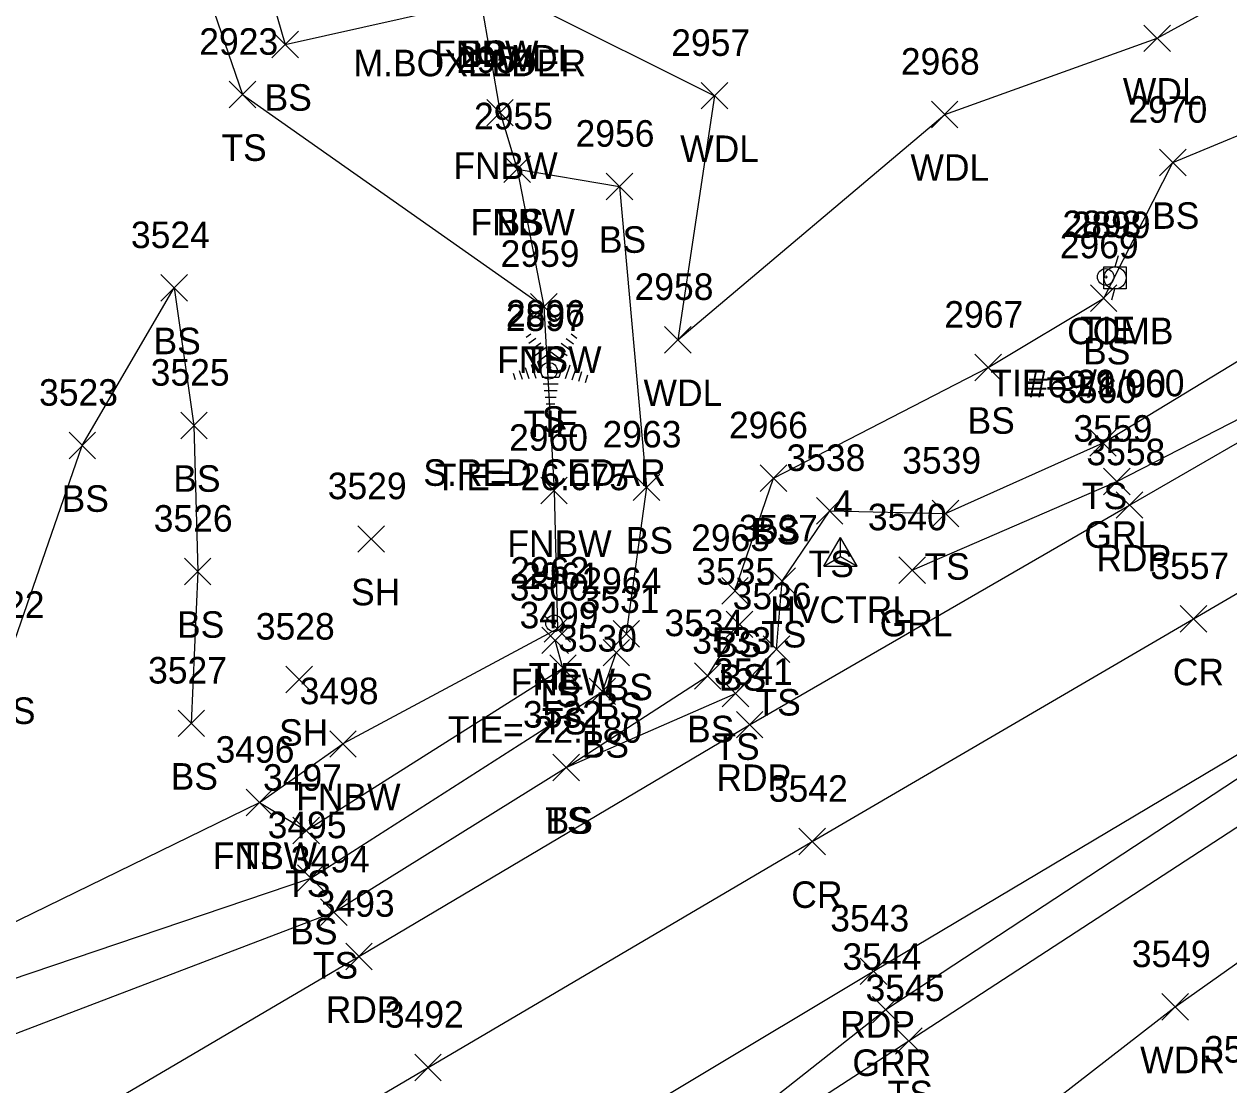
# Model space of a CAD drawing. Extents: x 1443590 to 1445966, y 578314 to 580556.
# Drawn here: x 1444092.8 to 1444183.6, y 578887.6 to 578967.6 of the extents above; entities that cross this region are included whole.
import ezdxf

# ---------------------------------------------------------------- set-up
doc = ezdxf.new("R2010")
doc.units = 0
for name, color, linetype in [('C_A', 7, 'Continuous'), ('C_C', 7, 'Continuous'), ('C_I', 7, 'Continuous'), ('CBP', 7, 'Continuous'), ('CPSM', 7, 'Continuous'), ('L_A', 7, 'Continuous'), ('L_C', 7, 'Continuous'), ('L_I', 7, 'Continuous'), ('L_TIC', 7, 'Continuous'), ('LAWA', 7, 'Continuous'), ('LELB', 7, 'Continuous'), ('LFNC', 7, 'Continuous'), ('LTC', 7, 'Continuous'), ('P_A', 7, 'Continuous'), ('P_I', 7, 'Continuous'), ('P_TIC', 7, 'Continuous'), ('PET', 7, 'Continuous'), ('PRC', 7, 'Continuous'), ('R_A', 7, 'Continuous'), ('R_I', 7, 'Continuous'), ('R_TIC', 7, 'Continuous'), ('RGR', 7, 'Continuous'), ('U_A', 7, 'Continuous'), ('U_C', 7, 'Continuous'), ('U_I', 7, 'Continuous'), ('UP', 7, 'Continuous')]:
    doc.layers.add(name, color=color, linetype=linetype)

msp = doc.modelspace()

# ---------------------------------------------------------------- linework, layer by layer
at = {"layer": 'CBP'}
for centre, radius in [((1444174.328, 578948.512), 0.625), ((1444174.328, 578948.512), 0.0833), ((1444132.348, 578941.434), 0.625), ((1444132.348, 578941.434), 0.0833), ((1444132.733, 578922.397), 0.625), ((1444132.733, 578922.397), 0.0833)]:
    msp.add_circle(centre, radius, dxfattribs=at)
at = {"layer": 'CPSM'}
for p, q in [((1444153.087, 578926.706), (1444154.337, 578928.871)), ((1444155.587, 578926.706), (1444154.337, 578928.871)), ((1444154.337, 578927.427), (1444154.337, 578928.871)), ((1444153.087, 578926.706), (1444154.337, 578927.427)), ((1444154.337, 578927.427), (1444154.337, 578927.427)), ((1444154.337, 578927.427), (1444155.587, 578926.706)), ((1444153.087, 578926.706), (1444155.587, 578926.706))]:
    msp.add_line(p, q, dxfattribs=at)
at = {"layer": 'L_TIC'}
for points in [[(1444111.46, 578965.039), (1444113.46, 578967.039)], [(1444113.46, 578965.039), (1444111.46, 578967.039)], [(1444177.207, 578965.501), (1444179.207, 578967.501)], [(1444179.207, 578965.501), (1444177.207, 578967.501)], [(1444108.236, 578961.257), (1444110.236, 578963.257)], [(1444110.236, 578961.257), (1444108.236, 578963.257)], [(1444143.826, 578961.172), (1444145.826, 578963.172)], [(1444145.826, 578961.172), (1444143.826, 578963.172)], [(1444127.659, 578959.891), (1444129.659, 578961.891)], [(1444129.659, 578959.891), (1444127.659, 578961.891)], [(1444161.189, 578959.759), (1444163.189, 578961.759)], [(1444163.189, 578959.759), (1444161.189, 578961.759)], [(1444178.389, 578956.136), (1444180.389, 578958.136)], [(1444180.389, 578956.136), (1444178.389, 578958.136)], [(1444128.954, 578955.638), (1444130.954, 578957.638)], [(1444130.954, 578955.638), (1444128.954, 578957.638)], [(1444128.954, 578955.638), (1444130.954, 578957.638)], [(1444130.954, 578955.638), (1444128.954, 578957.638)], [(1444136.667, 578954.328), (1444138.667, 578956.328)], [(1444138.667, 578954.328), (1444136.667, 578956.328)], [(1444103.084, 578946.684), (1444105.084, 578948.684)], [(1444105.084, 578946.684), (1444103.084, 578948.684)], [(1444173.181, 578945.917), (1444175.181, 578947.917)], [(1444175.181, 578945.917), (1444173.181, 578947.917)], [(1444130.966, 578945.271), (1444132.966, 578947.271)], [(1444132.966, 578945.271), (1444130.966, 578947.271)], [(1444130.966, 578945.271), (1444132.966, 578947.271)], [(1444132.966, 578945.271), (1444130.966, 578947.271)], [(1444141.06, 578942.775), (1444143.06, 578944.775)], [(1444143.06, 578942.775), (1444141.06, 578944.775)], [(1444164.467, 578940.687), (1444166.467, 578942.687)], [(1444166.467, 578940.687), (1444164.467, 578942.687)], [(1444104.574, 578936.313), (1444106.574, 578938.313)], [(1444106.574, 578936.313), (1444104.574, 578938.313)], [(1444173.127, 578935.006), (1444175.127, 578937.006)], [(1444175.127, 578935.006), (1444173.127, 578937.006)], [(1444096.154, 578934.803), (1444098.154, 578936.803)], [(1444098.154, 578934.803), (1444096.154, 578936.803)], [(1444148.284, 578932.347), (1444150.284, 578934.347)], [(1444150.284, 578932.347), (1444148.284, 578934.347)], [(1444131.731, 578931.405), (1444133.731, 578933.405)], [(1444133.731, 578931.405), (1444131.731, 578933.405)], [(1444138.696, 578931.655), (1444140.696, 578933.655)], [(1444140.696, 578931.655), (1444138.696, 578933.655)], [(1444152.517, 578929.884), (1444154.517, 578931.884)], [(1444154.517, 578929.884), (1444152.517, 578931.884)], [(1444161.251, 578929.684), (1444163.251, 578931.684)], [(1444163.251, 578929.684), (1444161.251, 578931.684)], [(1444117.933, 578927.757), (1444119.933, 578929.757)], [(1444119.933, 578927.757), (1444117.933, 578929.757)], [(1444104.856, 578925.309), (1444106.856, 578927.309)], [(1444106.856, 578925.309), (1444104.856, 578927.309)], [(1444148.931, 578924.577), (1444150.931, 578926.577)], [(1444150.931, 578924.577), (1444148.931, 578926.577)], [(1444145.375, 578923.851), (1444147.375, 578925.851)], [(1444147.375, 578923.851), (1444145.375, 578925.851)], [(1444131.981, 578920.982), (1444133.981, 578922.982)], [(1444133.981, 578920.982), (1444131.981, 578922.982)], [(1444137.177, 578920.602), (1444139.177, 578922.602)], [(1444139.177, 578920.602), (1444137.177, 578922.602)], [(1444145.721, 578921.321), (1444147.721, 578923.321)], [(1444147.721, 578921.321), (1444145.721, 578923.321)], [(1444131.813, 578920.118), (1444133.813, 578922.118)], [(1444133.813, 578920.118), (1444131.813, 578922.118)], [(1444136.426, 578919.185), (1444138.426, 578921.185)], [(1444138.426, 578919.185), (1444136.426, 578921.185)], [(1444148.511, 578919.447), (1444150.511, 578921.447)], [(1444150.511, 578919.447), (1444148.511, 578921.447)], [(1444132.402, 578918.021), (1444134.402, 578920.021)], [(1444134.402, 578918.021), (1444132.402, 578920.021)], [(1444112.503, 578917.17), (1444114.503, 578919.17)], [(1444114.503, 578917.17), (1444112.503, 578919.17)], [(1444143.319, 578917.431), (1444145.319, 578919.431)], [(1444145.319, 578917.431), (1444143.319, 578919.431)], [(1444135.374, 578916.27), (1444137.374, 578918.27)], [(1444137.374, 578916.27), (1444135.374, 578918.27)], [(1444145.411, 578916.108), (1444147.411, 578918.108)], [(1444147.411, 578916.108), (1444145.411, 578918.108)], [(1444104.376, 578913.86), (1444106.376, 578915.86)], [(1444106.376, 578913.86), (1444104.376, 578915.86)], [(1444115.81, 578912.303), (1444117.81, 578914.303)], [(1444117.81, 578912.303), (1444115.81, 578914.303)], [(1444115.81, 578912.303), (1444117.81, 578914.303)], [(1444117.81, 578912.303), (1444115.81, 578914.303)], [(1444132.65, 578910.538), (1444134.65, 578912.538)], [(1444134.65, 578910.538), (1444132.65, 578912.538)], [(1444132.65, 578910.538), (1444134.65, 578912.538)], [(1444134.65, 578910.538), (1444132.65, 578912.538)], [(1444109.521, 578907.89), (1444111.521, 578909.89)], [(1444111.521, 578907.89), (1444109.521, 578909.89)], [(1444109.521, 578907.89), (1444111.521, 578909.89)], [(1444111.521, 578907.89), (1444109.521, 578909.89)], [(1444113.042, 578905.781), (1444115.042, 578907.781)], [(1444115.042, 578905.781), (1444113.042, 578907.781)], [(1444113.395, 578902.2), (1444115.395, 578904.2)], [(1444115.395, 578902.2), (1444113.395, 578904.2)], [(1444115.13, 578899.62), (1444117.13, 578901.62)], [(1444117.13, 578899.62), (1444115.13, 578901.62)], [(1444178.566, 578892.485), (1444180.566, 578894.485)], [(1444180.566, 578892.485), (1444178.566, 578894.485)], [(1444158.481, 578889.915), (1444160.481, 578891.915)], [(1444160.481, 578889.915), (1444158.481, 578891.915)]]:
    msp.add_lwpolyline(points, dxfattribs=at)
at = {"layer": 'LAWA'}
for points in [[(1444164.589, 579023.191), (1444151.39, 579010.208), (1444135.888, 578991.769), (1444129.866, 578980.22), (1444131.127, 578969), (1444144.826, 578962.172), (1444142.06, 578943.775), (1444162.189, 578960.759), (1444178.207, 578966.501), (1444192.762, 578974.505), (1444200.896, 578982.427)], [(1444048.103, 578821.317), (1444063.675, 578832.306), (1444080.367, 578840.962), (1444085.338, 578844.038), (1444109.175, 578848.22), (1444135.339, 578861.472), (1444163.107, 578880.72), (1444179.566, 578893.485), (1444193.413, 578903.289), (1444214.902, 578918.812), (1444217.379, 578923.703), (1444222.652, 578929.511), (1444230.186, 578931.189), (1444234.323, 578936.96), (1444238.172, 578925.123), (1444234.94, 578915.96)]]:
    msp.add_lwpolyline(points, dxfattribs=at)
at = {"layer": 'LELB'}
for points in [[(1444125.208, 579093.521), (1444114.217, 579076.181), (1444106.464, 579056.302), (1444102.71, 579032.423), (1444096.145, 579003.375), (1444095.746, 578980.583), (1444103.114, 578980.1), (1444109.236, 578962.257), (1444131.966, 578946.271)], [(1444132.396, 579091.769), (1444117.872, 579071.54), (1444116.091, 579049.134), (1444110.264, 579032.246), (1444101.834, 578997.656), (1444107.851, 578981.958), (1444112.46, 578966.039), (1444127.208, 578969.332)], [(1444074.353, 578985.461), (1444072.767, 578975.474), (1444073.48, 578958.723), (1444078.088, 578945.365), (1444077.293, 578922.454), (1444091.617, 578919.812), (1444097.154, 578935.803), (1444104.084, 578947.684), (1444105.574, 578937.313), (1444105.856, 578926.309), (1444105.376, 578914.86)], [(1444146.375, 578924.851), (1444149.284, 578933.347), (1444165.467, 578941.687), (1444174.181, 578946.917), (1444179.389, 578957.136), (1444197.336, 578964.567), (1444209.114, 578966.015), (1444216.697, 578967.02)], [(1444129.954, 578956.638), (1444137.667, 578955.328), (1444139.696, 578932.655), (1444138.177, 578921.602)], [(1443938.519, 578791.478), (1443973.38, 578813.077), (1444005.225, 578834.204), (1444017.591, 578843.333), (1444019.714, 578848.084), (1444030.067, 578858.767), (1444048.249, 578870.767), (1444059.474, 578877.544), (1444084.029, 578888.377), (1444116.13, 578900.62), (1444133.65, 578911.538), (1444146.411, 578917.108), (1444149.511, 578920.447), (1444149.931, 578925.577), (1444153.517, 578930.884), (1444162.251, 578930.684), (1444174.127, 578936.006), (1444189.835, 578945.52), (1444198.303, 578950.86), (1444200.249, 578947.993), (1444203.064, 578948.479)], [(1443615.531, 578549.091), (1443647.151, 578571.871), (1443656.709, 578577.237), (1443699.776, 578605.862), (1443739.161, 578631.364), (1443774.006, 578653.63), (1443806.329, 578675.435), (1443846.662, 578699.7), (1443880.838, 578720.785), (1443915.446, 578744.078), (1443953.643, 578767.009), (1443986.396, 578787.388), (1444018.894, 578809.069), (1444030.213, 578814.653), (1444042.784, 578823.315), (1444045.841, 578825.913), (1444071.112, 578843.042), (1444083.631, 578848.629), (1444101.331, 578858.927), (1444132.811, 578873.635), (1444159.481, 578890.915), (1444189.038, 578910.162), (1444210.734, 578922.706), (1444214.873, 578926.317)], [(1444133.65, 578911.538), (1444144.319, 578918.431), (1444146.721, 578922.321)], [(1444110.521, 578908.89), (1444114.042, 578906.781), (1444133.402, 578919.021), (1444132.813, 578921.118)], [(1444048.249, 578870.767), (1444058.272, 578880.747), (1444082, 578892.226), (1444114.395, 578903.2), (1444136.374, 578917.27), (1444137.426, 578920.185)]]:
    msp.add_lwpolyline(points, dxfattribs=at)
at = {"layer": 'LFNC'}
for points in [[(1444162.393, 579025.624), (1444150.816, 579012.61), (1444133.01, 578993.141), (1444123.292, 578980.578), (1444126.314, 578972.637), (1444127.208, 578969.332), (1444128.659, 578960.891), (1444129.954, 578956.638), (1444131.966, 578946.271), (1444132.731, 578932.405), (1444132.981, 578921.982), (1444116.81, 578913.303)], [(1444008.027, 578853.09), (1444019.509, 578860.124), (1444026.602, 578863.534), (1444041.294, 578874.035), (1444045.198, 578875.816), (1444057.594, 578882.551), (1444080.642, 578894.318), (1444110.521, 578908.89), (1444116.81, 578913.303)]]:
    msp.add_lwpolyline(points, dxfattribs=at)
at = {"layer": 'LTC'}
for p, q in [((1444130.618, 578943.972), (1444130.973, 578944.229)), ((1444130.828, 578943.506), (1444131.357, 578943.89)), ((1444131.038, 578943.04), (1444131.741, 578943.552)), ((1444133.275, 578943.515), (1444133.954, 578943.022)), ((1444133.645, 578943.864), (1444134.195, 578943.464)), ((1444134.017, 578944.212), (1444134.436, 578943.907)), ((1444131.247, 578942.574), (1444132.125, 578943.212)), ((1444131.472, 578942.119), (1444132.483, 578942.854)), ((1444132.483, 578942.854), (1444133.48, 578942.129)), ((1444132.903, 578943.167), (1444133.713, 578942.578)), ((1444130.562, 578941.684), (1444130.833, 578940.849)), ((1444131.017, 578941.9), (1444131.348, 578940.881)), ((1444131.472, 578942.119), (1444131.859, 578940.926)), ((1444133.48, 578942.129), (1444133.089, 578940.926)), ((1444133.918, 578941.858), (1444133.58, 578940.819)), ((1444134.363, 578941.608), (1444134.075, 578940.723)), ((1444129.651, 578941.251), (1444129.803, 578940.783)), ((1444130.106, 578941.467), (1444130.318, 578940.816)), ((1444133.089, 578940.926), (1444131.859, 578940.926)), ((1444134.807, 578941.358), (1444134.57, 578940.628)), ((1444135.251, 578941.107), (1444135.065, 578940.533)), ((1444133.051, 578940.426), (1444131.906, 578940.426)), ((1444132.967, 578939.926), (1444131.979, 578939.926)), ((1444132.883, 578939.426), (1444132.052, 578939.426)), ((1444132.8, 578938.926), (1444132.125, 578938.926))]:
    msp.add_line(p, q, dxfattribs=at)
at = {"layer": 'P_TIC'}
for points in [[(1444175.132, 578930.317), (1444177.132, 578932.317)], [(1444177.132, 578930.317), (1444175.132, 578932.317)], [(1444179.956, 578921.73), (1444181.956, 578923.73)], [(1444181.956, 578921.73), (1444179.956, 578923.73)], [(1444146.481, 578913.758), (1444148.481, 578915.758)], [(1444148.481, 578913.758), (1444146.481, 578915.758)], [(1444151.19, 578904.947), (1444153.19, 578906.947)], [(1444153.19, 578904.947), (1444151.19, 578906.947)], [(1444117.02, 578896.28), (1444119.02, 578898.28)], [(1444119.02, 578896.28), (1444117.02, 578898.28)], [(1444155.819, 578895.169), (1444157.819, 578897.169)], [(1444157.819, 578895.169), (1444155.819, 578897.169)], [(1444122.229, 578887.921), (1444124.229, 578889.921)], [(1444124.229, 578887.921), (1444122.229, 578889.921)]]:
    msp.add_lwpolyline(points, dxfattribs=at)
at = {"layer": 'PET'}
for points in [[(1443601.358, 578573.379), (1443632.231, 578593.393), (1443639.994, 578598.089), (1443685.578, 578628.021), (1443724.741, 578653.088), (1443761.982, 578676.739), (1443793.705, 578697.204), (1443832.46, 578722.266), (1443867.738, 578744.221), (1443903.658, 578767.032), (1443939.741, 578789.578), (1443974.312, 578811.254), (1444005.539, 578830.372), (1444024.777, 578842.024), (1444070.829, 578869.636), (1444088.819, 578880.143), (1444118.02, 578897.28), (1444147.481, 578914.758), (1444176.132, 578931.317), (1444203.816, 578947.292), (1444208.882, 578939.041), (1444214.074, 578930.352)], [(1443612.395, 578554.371), (1443645.037, 578575.451), (1443657.241, 578583.198), (1443697.445, 578609.181), (1443737.284, 578634.547), (1443772.294, 578657.287), (1443804.753, 578678.072), (1443844.063, 578703.73), (1443878.038, 578725.084), (1443913.763, 578747.61), (1443950.95, 578770.858), (1443984.55, 578791.673), (1444017.367, 578812.185), (1444029.713, 578820.039), (1444042.885, 578828.092), (1444081.781, 578851.73), (1444099.653, 578862.289), (1444128.943, 578879.476), (1444156.819, 578896.169), (1444186.944, 578914.089), (1444214.074, 578930.352)]]:
    msp.add_lwpolyline(points, dxfattribs=at)
at = {"layer": 'PRC'}
msp.add_lwpolyline([(1443607.19, 578563.705), (1443645.742, 578588.684), (1443691.797, 578618.64), (1443730.92, 578643.943), (1443766.583, 578667.226), (1443799.079, 578688.059), (1443838.056, 578712.826), (1443872.718, 578734.91), (1443908.536, 578757.411), (1443944.724, 578780.261), (1443979.549, 578801.842), (1444011.315, 578821.608), (1444031.474, 578833.871), (1444076.049, 578860.785), (1444093.916, 578871.674), (1444123.229, 578888.921), (1444152.19, 578905.947), (1444180.956, 578922.73), (1444208.882, 578939.041)], dxfattribs=at)
at = {"layer": 'R_TIC'}
for points in [[(1444174.171, 578932.09), (1444176.171, 578934.09)], [(1444176.171, 578932.09), (1444174.171, 578934.09)], [(1444158.741, 578925.413), (1444160.741, 578927.413)], [(1444160.741, 578925.413), (1444158.741, 578927.413)], [(1444156.74, 578892.28), (1444158.74, 578894.28)], [(1444158.74, 578892.28), (1444156.74, 578894.28)]]:
    msp.add_lwpolyline(points, dxfattribs=at)
at = {"layer": 'RGR'}
for points in [[(1444159.741, 578926.413), (1444175.171, 578933.09), (1444203.516, 578947.631)], [(1444132.811, 578873.635), (1444157.74, 578893.28), (1444187.55, 578912.853), (1444214.238, 578929.821)]]:
    msp.add_lwpolyline(points, dxfattribs=at)
at = {"layer": 'UP'}
for p, q in [((1444175.281, 578950.106), (1444175.031, 578949.272)), ((1444174.198, 578947.606), (1444174.198, 578949.272)), ((1444174.198, 578949.272), (1444175.865, 578949.272)), ((1444175.865, 578949.272), (1444175.865, 578947.606)), ((1444175.031, 578948.439), (1444175.031, 578948.439)), ((1444175.865, 578947.606), (1444174.198, 578947.606)), ((1444174.781, 578946.772), (1444175.031, 578947.606))]:
    msp.add_line(p, q, dxfattribs=at)
msp.add_circle((1444175.031, 578948.439), 0.833, dxfattribs=at)

# ---------------------------------------------------------------- texts
at = {"layer": 'C_A'}
for s, p in [('TIE', (1444172.407, 578943.512)), ('TIE', (1444130.427, 578936.434)), ('HVCTRL', (1444149.03, 578922.427)), ('TIE', (1444130.812, 578917.397))]:
    msp.add_text(s, height=2, dxfattribs=at).set_placement(p)
at = {"layer": 'C_C'}
for s, p in [('TIE= 29.060', (1444165.627, 578939.512)), ('TIE= 26.075', (1444123.734, 578932.434)), ('TIE= 22.180', (1444124.726, 578913.397))]:
    msp.add_text(s, height=2, dxfattribs=at).set_placement(p)
at = {"layer": 'C_I'}
for s, p in [('2898', (1444171.068, 578951.512)), ('2897', (1444129.088, 578944.434)), ('4', (1444153.77, 578930.427)), ('2962', (1444129.426, 578925.397))]:
    msp.add_text(s, height=2, dxfattribs=at).set_placement(p)
at = {"layer": 'L_A'}
for s, p in [('FNBW', (1444123.681, 578964.332)), ('BS', (1444125.649, 578964.332)), ('WDL', (1444128.544, 578964)), ('WDL', (1444175.624, 578961.501)), ('BS', (1444110.901, 578961.039)), ('TS', (1444107.645, 578957.257)), ('WDL', (1444142.243, 578957.172)), ('FNBW', (1444125.132, 578955.891)), ('WDL', (1444159.607, 578955.759)), ('FNBW', (1444126.427, 578951.638)), ('BS', (1444128.395, 578951.638)), ('BS', (1444177.83, 578952.136)), ('BS', (1444136.108, 578950.328)), ('BS', (1444102.525, 578942.684)), ('BS', (1444172.622, 578941.917)), ('FNBW', (1444128.439, 578941.271)), ('TS', (1444130.376, 578941.271)), ('WDL', (1444139.477, 578938.775)), ('S', (1444131.809, 578936.763)), ('BS', (1444163.908, 578936.687)), ('BS', (1444104.015, 578932.313)), ('BS', (1444095.595, 578930.803)), ('TS', (1444172.537, 578931.006)), ('BS', (1444147.725, 578928.347)), ('FNBW', (1444129.203, 578927.405)), ('BS', (1444138.137, 578927.655)), ('TS', (1444151.927, 578925.884)), ('TS', (1444160.661, 578925.684)), ('SH', (1444117.422, 578923.757)), ('BS', (1444104.297, 578921.309)), ('TS', (1444148.34, 578920.577)), ('BS', (1444144.816, 578919.851)), ('FNBW', (1444129.454, 578916.982)), ('BS', (1444145.162, 578917.321)), ('TS', (1444131.222, 578916.118)), ('BS', (1444136.618, 578916.602)), ('BS', (1444135.867, 578915.185)), ('TS', (1444147.921, 578915.447)), ('BS', (1444090.058, 578914.812)), ('SH', (1444111.991, 578913.17)), ('TS', (1444131.811, 578914.021)), ('BS', (1444142.76, 578913.431)), ('BS', (1444134.815, 578912.27)), ('TS', (1444144.82, 578912.108)), ('BS', (1444103.817, 578909.86)), ('FNBW', (1444113.282, 578908.303)), ('FNBW', (1444113.282, 578908.303)), ('TS', (1444132.059, 578906.538)), ('BS', (1444132.091, 578906.538)), ('FNBW', (1444106.994, 578903.89)), ('TS', (1444108.931, 578903.89)), ('TS', (1444112.451, 578901.781)), ('BS', (1444112.836, 578898.2)), ('TS', (1444114.539, 578895.62)), ('WDR', (1444176.928, 578888.485)), ('TS', (1444157.89, 578885.915))]:
    msp.add_text(s, height=2, dxfattribs=at).set_placement(p)
at = {"layer": 'L_C'}
for s, p in [('M.BOXELDER', (1444117.613, 578963.637)), ('S.RED CEDAR', (1444122.872, 578932.763))]:
    msp.add_text(s, height=2, dxfattribs=at).set_placement(p)
at = {"layer": 'L_I'}
for s, p in [('2923', (1444105.976, 578965.257)), ('2957', (1444141.566, 578965.172)), ('2954', (1444125.399, 578963.891)), ('2968', (1444158.882, 578963.759)), ('2955', (1444126.694, 578959.638)), ('2955', (1444126.694, 578959.638)), ('2970', (1444176.043, 578960.136)), ('2956', (1444134.352, 578958.328)), ('3524', (1444100.824, 578950.684)), ('2969', (1444170.866, 578949.917)), ('2959', (1444128.699, 578949.271)), ('2959', (1444128.699, 578949.271)), ('2958', (1444138.8, 578946.775)), ('2896', (1444129.108, 578944.763)), ('2967', (1444162.16, 578944.687)), ('3525', (1444102.314, 578940.313)), ('3523', (1444093.894, 578938.803)), ('3560', (1444170.734, 578939.006)), ('2966', (1444145.922, 578936.347)), ('2960', (1444129.337, 578935.405)), ('2963', (1444136.389, 578935.655)), ('3538', (1444150.258, 578933.884)), ('3539', (1444158.983, 578933.684)), ('3529', (1444115.666, 578931.757)), ('3526', (1444102.541, 578929.309)), ('3537', (1444146.671, 578928.577)), ('2965', (1444143.068, 578927.851)), ('2961', (1444130.241, 578924.982)), ('3535', (1444143.462, 578925.321)), ('3500', (1444129.388, 578924.118)), ('2964', (1444134.87, 578924.602)), ('3531', (1444134.734, 578923.185)), ('3536', (1444146.197, 578923.447)), ('3522', (1444088.357, 578922.812)), ('3499', (1444130.134, 578922.021)), ('3534', (1444141.059, 578921.431)), ('3528', (1444110.243, 578921.17)), ('3530', (1444133.028, 578920.27)), ('3533', (1444143.151, 578920.108)), ('3527', (1444102.117, 578917.86)), ('3498', (1444113.55, 578916.303)), ('3498', (1444113.55, 578916.303)), ('3532', (1444130.39, 578914.538)), ('3532', (1444130.39, 578914.538)), ('3496', (1444107.207, 578911.89)), ('3496', (1444107.207, 578911.89)), ('3497', (1444110.782, 578909.781)), ('3495', (1444111.135, 578906.2)), ('3494', (1444112.87, 578903.62)), ('3549', (1444176.298, 578896.485)), ('3545', (1444156.221, 578893.915)), ('3548', (1444181.742, 578889.289))]:
    msp.add_text(s, height=2, dxfattribs=at).set_placement(p)
at = {"layer": 'LTC'}
msp.add_text('.', height=1.037, rotation=270, dxfattribs=at).set_placement((1444132.366, 578941.867))
at = {"layer": 'P_A'}
for s, p in [('RDP', (1444173.621, 578926.317)), ('CR', (1444179.389, 578917.73)), ('RDP', (1444144.97, 578909.758)), ('CR', (1444150.623, 578900.947)), ('RDP', (1444115.509, 578892.28)), ('RDP', (1444154.307, 578891.169))]:
    msp.add_text(s, height=2, dxfattribs=at).set_placement(p)
at = {"layer": 'P_I'}
for s, p in [('3558', (1444172.873, 578934.317)), ('3557', (1444177.696, 578925.73)), ('3541', (1444144.789, 578917.758)), ('3542', (1444148.93, 578908.947)), ('3493', (1444114.761, 578900.28)), ('3543', (1444153.559, 578899.169)), ('3492', (1444119.97, 578891.921))]:
    msp.add_text(s, height=2, dxfattribs=at).set_placement(p)
at = {"layer": 'R_A'}
for s, p in [('GRL', (1444172.714, 578928.09)), ('GRL', (1444157.284, 578921.413)), ('GRR', (1444155.228, 578888.28))]:
    msp.add_text(s, height=2, dxfattribs=at).set_placement(p)
at = {"layer": 'R_I'}
for s, p in [('3559', (1444171.903, 578936.09)), ('3540', (1444156.395, 578929.413)), ('3544', (1444154.48, 578896.28))]:
    msp.add_text(s, height=2, dxfattribs=at).set_placement(p)
at = {"layer": 'U_A'}
msp.add_text('COMB', height=2, dxfattribs=at).set_placement((1444171.417, 578943.439))
at = {"layer": 'U_C'}
msp.add_text('#69/1/90', height=2, dxfattribs=at).set_placement((1444168.457, 578939.439))
at = {"layer": 'U_I'}
msp.add_text('2899', height=2, dxfattribs=at).set_placement((1444171.764, 578951.439))

doc.saveas('drawing.dxf')
